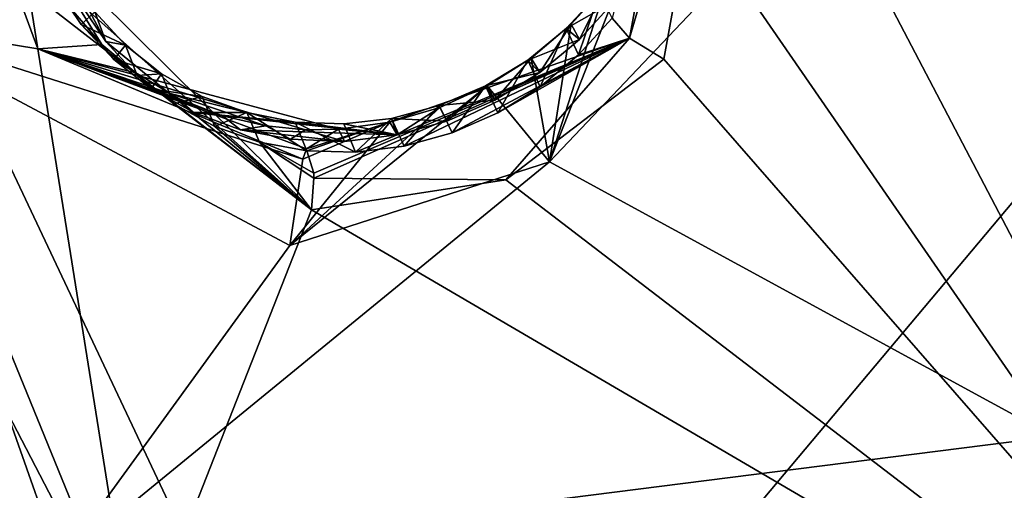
# Model space of a CAD drawing. Header units: millimetres. Extents: x -147 to 294, y -82 to 275.
# Tile 398 of 609: x 272 to 278, y 197 to 200. Entities that reach past the tile are written whole.
import ezdxf

# ---------------------------------------------------------------- set-up
doc = ezdxf.new("R2010")
doc.units = ezdxf.units.MM
doc.header["$LTSCALE"] = 67.506716
for name, color, linetype in [('1995', 7, 'CONTINUOUS'), ('2009', 7, 'CONTINUOUS'), ('2014', 7, 'CONTINUOUS'), ('2765', 7, 'CONTINUOUS'), ('2766', 7, 'CONTINUOUS'), ('2767', 7, 'CONTINUOUS'), ('2768', 7, 'CONTINUOUS'), ('2769', 7, 'CONTINUOUS'), ('2770', 7, 'CONTINUOUS'), ('2771', 7, 'CONTINUOUS'), ('2772', 7, 'CONTINUOUS'), ('2773', 7, 'CONTINUOUS'), ('754', 7, 'CONTINUOUS'), ('755', 7, 'CONTINUOUS'), ('871', 7, 'CONTINUOUS')]:
    doc.layers.add(name, color=color, linetype=linetype)

msp = doc.modelspace()

# ---------------------------------------------------------------- linework, layer by layer
at = {"layer": '1995', "linetype": 'CONTINUOUS'}
for points in [[(276.6501, 209.9932, -19.0014), (279.6313, 195.2094, -23.9621), (277.3143, 211.5931, -18.8244), (276.6501, 209.9932, -19.0014)], [(279.6313, 195.2094, -23.9621), (279.7405, 197.6106, -23.3075), (277.3143, 211.5931, -18.8244), (279.6313, 195.2094, -23.9621)], [(277.3143, 211.5931, -18.8244), (279.7405, 197.6106, -23.3075), (280.9186, 205.605, -21.5357), (277.3143, 211.5931, -18.8244)], [(279.6313, 195.2094, -23.9621), (276.6501, 209.9932, -19.0014), (276.0986, 201.9569, -20.9029), (279.6313, 195.2094, -23.9621)], [(268.042, 204.4514, -17.8491), (272.421, 196.0159, -21.4268), (268.5351, 205.5437, -17.7001), (268.042, 204.4514, -17.8491)], [(272.421, 196.0159, -21.4268), (271.761, 200.1498, -20.0653), (268.5351, 205.5437, -17.7001), (272.421, 196.0159, -21.4268)], [(265.2099, 196.6723, -19.222), (272.421, 196.0159, -21.4268), (268.042, 204.4514, -17.8491), (265.2099, 196.6723, -19.222)], [(275.6906, 199.7235, -21.3854), (279.6313, 195.2094, -23.9621), (276.0986, 201.9569, -20.9029), (275.6906, 199.7235, -21.3854)], [(271.761, 200.1498, -20.0653), (272.421, 196.0159, -21.4268), (273.5124, 198.7915, -20.9682), (271.761, 200.1498, -20.0653)], [(274.715, 198.9763, -21.2871), (279.6313, 195.2094, -23.9621), (275.6906, 199.7235, -21.3854), (274.715, 198.9763, -21.2871)], [(273.5124, 198.7915, -20.9682), (279.6313, 195.2094, -23.9621), (274.715, 198.9763, -21.2871), (273.5124, 198.7915, -20.9682)], [(272.421, 196.0159, -21.4268), (279.6313, 195.2094, -23.9621), (273.5124, 198.7915, -20.9682), (272.421, 196.0159, -21.4268)]]:
    msp.add_3dface(points, dxfattribs=at)
at = {"layer": '2009', "linetype": 'CONTINUOUS'}
msp.add_3dface([(265.7211, 197.194, -21.6743), (271.9564, 196.61, -23.607), (265.3131, 194.3725, -22.3825), (265.7211, 197.194, -21.6743)], dxfattribs=at)
at = {"layer": '2014', "linetype": 'CONTINUOUS'}
for points in [[(277.6074, 212.1589, -21.2669), (278.102, 197.3899, -25.3327), (276.1103, 200.2748, -23.8642), (277.6074, 212.1589, -21.2669)], [(278.102, 197.3899, -25.3327), (277.6074, 212.1589, -21.2669), (279.8609, 208.6799, -22.8868), (278.102, 197.3899, -25.3327)], [(276.1103, 200.2748, -23.8642), (278.102, 197.3899, -25.3327), (274.9853, 199.0874, -23.8362), (276.1103, 200.2748, -23.8642)], [(271.9564, 196.61, -23.607), (265.7211, 197.194, -21.6743), (270.7745, 199.9581, -22.3086), (271.9564, 196.61, -23.607)], [(273.3785, 198.571, -23.4799), (271.9564, 196.61, -23.607), (270.7745, 199.9581, -22.3086), (273.3785, 198.571, -23.4799)], [(278.102, 197.3899, -25.3327), (271.9564, 196.61, -23.607), (274.9853, 199.0874, -23.8362), (278.102, 197.3899, -25.3327)], [(274.9853, 199.0874, -23.8362), (271.9564, 196.61, -23.607), (273.3785, 198.571, -23.4799), (274.9853, 199.0874, -23.8362)], [(278.1934, 195.9108, -25.7908), (271.9564, 196.61, -23.607), (278.102, 197.3899, -25.3327), (278.1934, 195.9108, -25.7908)]]:
    msp.add_3dface(points, dxfattribs=at)
at = {"layer": '2765', "linetype": 'CONTINUOUS'}
for points in [[(276.1103, 200.2748, -23.8642), (274.9853, 199.0874, -23.8362), (275.5168, 200.4446, -22.7695), (276.1103, 200.2748, -23.8642)], [(275.5168, 200.4446, -22.7695), (274.9853, 199.0874, -23.8362), (275.3352, 200.1793, -22.7717), (275.5168, 200.4446, -22.7695)], [(275.3352, 200.1793, -22.7717), (274.9853, 199.0874, -23.8362), (275.118, 199.9391, -22.7521), (275.3352, 200.1793, -22.7717)], [(275.118, 199.9391, -22.7521), (274.9853, 199.0874, -23.8362), (274.8705, 199.7302, -22.711), (275.118, 199.9391, -22.7521)], [(274.8705, 199.7302, -22.711), (274.9853, 199.0874, -23.8362), (274.5986, 199.5577, -22.6495), (274.8705, 199.7302, -22.711)], [(274.9853, 199.0874, -23.8362), (273.3785, 198.571, -23.4799), (274.5986, 199.5577, -22.6495), (274.9853, 199.0874, -23.8362)], [(274.5986, 199.5577, -22.6495), (273.3785, 198.571, -23.4799), (274.3057, 199.4242, -22.5685), (274.5986, 199.5577, -22.6495)], [(274.3057, 199.4242, -22.5685), (273.3785, 198.571, -23.4799), (273.9965, 199.3336, -22.469), (274.3057, 199.4242, -22.5685)], [(273.9965, 199.3336, -22.469), (273.3785, 198.571, -23.4799), (273.4578, 199.1037, -23.1305), (273.9965, 199.3336, -22.469)], [(273.4819, 199.1677, -23.0392), (273.9965, 199.3336, -22.469), (273.4578, 199.1037, -23.1305), (273.4819, 199.1677, -23.0392)], [(273.679, 199.2892, -22.3533), (273.9965, 199.3336, -22.469), (273.4819, 199.1677, -23.0392), (273.679, 199.2892, -22.3533)]]:
    msp.add_3dface(points, dxfattribs=at)
at = {"layer": '2766', "linetype": 'CONTINUOUS'}
for points in [[(271.8186, 199.7864, -22.3497), (270.7745, 199.9581, -22.3086), (271.2164, 201.4181, -21.6626), (271.8186, 199.7864, -22.3497)], [(271.8186, 199.7864, -22.3497), (271.2164, 201.4181, -21.6626), (272.2148, 199.8137, -21.6136), (271.8186, 199.7864, -22.3497)], [(272.2148, 199.8137, -21.6136), (271.2164, 201.4181, -21.6626), (272.011, 200.0506, -21.4639), (272.2148, 199.8137, -21.6136)], [(273.3785, 198.571, -23.4799), (270.7745, 199.9581, -22.3086), (273.4578, 199.1037, -23.1305), (273.3785, 198.571, -23.4799)], [(273.4578, 199.1037, -23.1305), (270.7745, 199.9581, -22.3086), (271.8186, 199.7864, -22.3497), (273.4578, 199.1037, -23.1305)], [(272.4247, 199.6377, -21.7483), (271.8186, 199.7864, -22.3497), (272.2148, 199.8137, -21.6136), (272.4247, 199.6377, -21.7483)], [(273.679, 199.2892, -22.3533), (273.4819, 199.1677, -23.0392), (271.8186, 199.7864, -22.3497), (273.679, 199.2892, -22.3533)], [(273.679, 199.2892, -22.3533), (271.8186, 199.7864, -22.3497), (273.4745, 199.2862, -22.2714), (273.679, 199.2892, -22.3533)], [(273.4819, 199.1677, -23.0392), (273.4578, 199.1037, -23.1305), (271.8186, 199.7864, -22.3497), (273.4819, 199.1677, -23.0392)], [(273.4745, 199.2862, -22.2714), (271.8186, 199.7864, -22.3497), (273.2306, 199.3097, -22.1663), (273.4745, 199.2862, -22.2714)], [(273.2306, 199.3097, -22.1663), (271.8186, 199.7864, -22.3497), (272.9625, 199.3717, -22.0406), (273.2306, 199.3097, -22.1663)], [(272.9625, 199.3717, -22.0406), (271.8186, 199.7864, -22.3497), (272.6891, 199.4799, -21.8997), (272.9625, 199.3717, -22.0406)], [(272.6891, 199.4799, -21.8997), (271.8186, 199.7864, -22.3497), (272.4247, 199.6377, -21.7483), (272.6891, 199.4799, -21.8997)]]:
    msp.add_3dface(points, dxfattribs=at)
at = {"layer": '2767', "linetype": 'CONTINUOUS'}
for points in [[(272.0878, 199.9383, -21.2998), (272.011, 200.0506, -21.4639), (271.925, 200.1819, -21.1839), (272.0878, 199.9383, -21.2998)], [(272.2148, 199.8137, -21.6136), (272.011, 200.0506, -21.4639), (272.0878, 199.9383, -21.2998), (272.2148, 199.8137, -21.6136)], [(272.2886, 199.7217, -21.42), (272.2148, 199.8137, -21.6136), (272.0878, 199.9383, -21.2998), (272.2886, 199.7217, -21.42)], [(272.4247, 199.6377, -21.7483), (272.2148, 199.8137, -21.6136), (272.2886, 199.7217, -21.42), (272.4247, 199.6377, -21.7483)], [(272.5208, 199.5393, -21.5404), (272.4247, 199.6377, -21.7483), (272.2886, 199.7217, -21.42), (272.5208, 199.5393, -21.5404)], [(272.6891, 199.4799, -21.8997), (272.4247, 199.6377, -21.7483), (272.5208, 199.5393, -21.5404), (272.6891, 199.4799, -21.8997)], [(272.784, 199.3921, -21.6609), (272.6891, 199.4799, -21.8997), (272.5208, 199.5393, -21.5404), (272.784, 199.3921, -21.6609)], [(272.9625, 199.3717, -22.0406), (272.6891, 199.4799, -21.8997), (272.784, 199.3921, -21.6609), (272.9625, 199.3717, -22.0406)], [(273.0727, 199.2867, -21.7778), (272.9625, 199.3717, -22.0406), (272.784, 199.3921, -21.6609), (273.0727, 199.2867, -21.7778)], [(273.2306, 199.3097, -22.1663), (272.9625, 199.3717, -22.0406), (273.0727, 199.2867, -21.7778), (273.2306, 199.3097, -22.1663)], [(273.3829, 199.2278, -21.8888), (273.2306, 199.3097, -22.1663), (273.0727, 199.2867, -21.7778), (273.3829, 199.2278, -21.8888)], [(273.4745, 199.2862, -22.2714), (273.2306, 199.3097, -22.1663), (273.3829, 199.2278, -21.8888), (273.4745, 199.2862, -22.2714)], [(273.7168, 199.2139, -21.9951), (273.4745, 199.2862, -22.2714), (273.3829, 199.2278, -21.8888), (273.7168, 199.2139, -21.9951)], [(273.679, 199.2892, -22.3533), (273.4745, 199.2862, -22.2714), (273.7168, 199.2139, -21.9951), (273.679, 199.2892, -22.3533)]]:
    msp.add_3dface(points, dxfattribs=at)
at = {"layer": '2768', "linetype": 'CONTINUOUS'}
for points in [[(275.3352, 200.1793, -22.7717), (275.118, 199.9391, -22.7521), (275.1704, 199.8449, -22.2721), (275.3352, 200.1793, -22.7717)], [(275.3863, 200.0818, -22.2746), (275.3352, 200.1793, -22.7717), (275.1704, 199.8449, -22.2721), (275.3863, 200.0818, -22.2746)], [(275.118, 199.9391, -22.7521), (274.8705, 199.7302, -22.711), (274.9241, 199.6403, -22.2514), (275.118, 199.9391, -22.7521)], [(275.1704, 199.8449, -22.2721), (275.118, 199.9391, -22.7521), (274.9241, 199.6403, -22.2514), (275.1704, 199.8449, -22.2721)], [(274.8705, 199.7302, -22.711), (274.5986, 199.5577, -22.6495), (274.6469, 199.4688, -22.2123), (274.8705, 199.7302, -22.711)], [(274.9241, 199.6403, -22.2514), (274.8705, 199.7302, -22.711), (274.6469, 199.4688, -22.2123), (274.9241, 199.6403, -22.2514)], [(274.5986, 199.5577, -22.6495), (274.3057, 199.4242, -22.5685), (274.3503, 199.3386, -22.1562), (274.5986, 199.5577, -22.6495)], [(274.6469, 199.4688, -22.2123), (274.5986, 199.5577, -22.6495), (274.3503, 199.3386, -22.1562), (274.6469, 199.4688, -22.2123)], [(274.3057, 199.4242, -22.5685), (273.9965, 199.3336, -22.469), (274.0412, 199.2546, -22.0838), (274.3057, 199.4242, -22.5685)], [(274.3503, 199.3386, -22.1562), (274.3057, 199.4242, -22.5685), (274.0412, 199.2546, -22.0838), (274.3503, 199.3386, -22.1562)], [(273.9965, 199.3336, -22.469), (273.679, 199.2892, -22.3533), (274.0412, 199.2546, -22.0838), (273.9965, 199.3336, -22.469)], [(273.679, 199.2892, -22.3533), (273.7168, 199.2139, -21.9951), (274.0412, 199.2546, -22.0838), (273.679, 199.2892, -22.3533)]]:
    msp.add_3dface(points, dxfattribs=at)
at = {"layer": '2769', "linetype": 'CONTINUOUS'}
for points in [[(272.0878, 199.9383, -21.2998), (271.925, 200.1819, -21.1839), (272.1716, 200.0155, -21.3035), (272.0878, 199.9383, -21.2998)], [(275.2931, 200.1344, -22.2305), (275.3863, 200.0818, -22.2746), (275.0876, 199.9117, -22.2274), (275.2931, 200.1344, -22.2305)], [(275.3863, 200.0818, -22.2746), (275.1704, 199.8449, -22.2721), (275.0876, 199.9117, -22.2274), (275.3863, 200.0818, -22.2746)], [(272.3611, 199.8093, -21.4174), (272.0878, 199.9383, -21.2998), (272.1716, 200.0155, -21.3035), (272.3611, 199.8093, -21.4174)], [(272.2886, 199.7217, -21.42), (272.0878, 199.9383, -21.2998), (272.3611, 199.8093, -21.4174), (272.2886, 199.7217, -21.42)], [(275.0876, 199.9117, -22.2274), (275.1704, 199.8449, -22.2721), (274.8503, 199.7168, -22.207), (275.0876, 199.9117, -22.2274)], [(275.1704, 199.8449, -22.2721), (274.9241, 199.6403, -22.2514), (274.8503, 199.7168, -22.207), (275.1704, 199.8449, -22.2721)], [(272.5848, 199.6323, -21.5338), (272.2886, 199.7217, -21.42), (272.3611, 199.8093, -21.4174), (272.5848, 199.6323, -21.5338)], [(272.5208, 199.5393, -21.5404), (272.2886, 199.7217, -21.42), (272.5848, 199.6323, -21.5338), (272.5208, 199.5393, -21.5404)], [(274.8503, 199.7168, -22.207), (274.9241, 199.6403, -22.2514), (274.5891, 199.5578, -22.1695), (274.8503, 199.7168, -22.207)], [(272.8362, 199.4918, -21.6489), (272.5208, 199.5393, -21.5404), (272.5848, 199.6323, -21.5338), (272.8362, 199.4918, -21.6489)], [(274.9241, 199.6403, -22.2514), (274.6469, 199.4688, -22.2123), (274.5891, 199.5578, -22.1695), (274.9241, 199.6403, -22.2514)], [(272.784, 199.3921, -21.6609), (272.5208, 199.5393, -21.5404), (273.1113, 199.3926, -21.76), (272.784, 199.3921, -21.6609)], [(273.1113, 199.3926, -21.76), (272.5208, 199.5393, -21.5404), (272.8362, 199.4918, -21.6489), (273.1113, 199.3926, -21.76)], [(274.5891, 199.5578, -22.1695), (274.6469, 199.4688, -22.2123), (274.3026, 199.4358, -22.1142), (274.5891, 199.5578, -22.1695)], [(274.6469, 199.4688, -22.2123), (274.3503, 199.3386, -22.1562), (274.3026, 199.4358, -22.1142), (274.6469, 199.4688, -22.2123)], [(274.3026, 199.4358, -22.1142), (274.3503, 199.3386, -22.1562), (274.007, 199.3562, -22.0448), (274.3026, 199.4358, -22.1142)], [(273.4121, 199.3329, -21.8684), (272.784, 199.3921, -21.6609), (273.1113, 199.3926, -21.76), (273.4121, 199.3329, -21.8684)], [(273.0727, 199.2867, -21.7778), (272.784, 199.3921, -21.6609), (274.0412, 199.2546, -22.0838), (273.0727, 199.2867, -21.7778)], [(274.0412, 199.2546, -22.0838), (272.784, 199.3921, -21.6609), (273.4121, 199.3329, -21.8684), (274.0412, 199.2546, -22.0838)], [(274.007, 199.3562, -22.0448), (274.0412, 199.2546, -22.0838), (273.7115, 199.3227, -21.9631), (274.007, 199.3562, -22.0448)], [(274.3503, 199.3386, -22.1562), (274.0412, 199.2546, -22.0838), (274.007, 199.3562, -22.0448), (274.3503, 199.3386, -22.1562)], [(273.7168, 199.2139, -21.9951), (273.3829, 199.2278, -21.8888), (273.0727, 199.2867, -21.7778), (273.7168, 199.2139, -21.9951)], [(273.7168, 199.2139, -21.9951), (273.0727, 199.2867, -21.7778), (274.0412, 199.2546, -22.0838), (273.7168, 199.2139, -21.9951)], [(273.7115, 199.3227, -21.9631), (274.0412, 199.2546, -22.0838), (273.4121, 199.3329, -21.8684), (273.7115, 199.3227, -21.9631)]]:
    msp.add_3dface(points, dxfattribs=at)
at = {"layer": '2770', "linetype": 'CONTINUOUS'}
for points in [[(275.2931, 200.1344, -22.2305), (275.0876, 199.9117, -22.2274), (275.1638, 199.7493, -21.5818), (275.2931, 200.1344, -22.2305)], [(275.3717, 199.9763, -21.5897), (275.2931, 200.1344, -22.2305), (275.1638, 199.7493, -21.5818), (275.3717, 199.9763, -21.5897)], [(275.0876, 199.9117, -22.2274), (274.8503, 199.7168, -22.207), (274.9271, 199.5528, -21.5557), (275.0876, 199.9117, -22.2274)], [(275.1638, 199.7493, -21.5818), (275.0876, 199.9117, -22.2274), (274.9271, 199.5528, -21.5557), (275.1638, 199.7493, -21.5818)], [(274.8503, 199.7168, -22.207), (274.5891, 199.5578, -22.1695), (274.6647, 199.3905, -21.5116), (274.8503, 199.7168, -22.207)], [(274.9271, 199.5528, -21.5557), (274.8503, 199.7168, -22.207), (274.6647, 199.3905, -21.5116), (274.9271, 199.5528, -21.5557)], [(274.5891, 199.5578, -22.1695), (274.3026, 199.4358, -22.1142), (274.3815, 199.2664, -21.45), (274.5891, 199.5578, -22.1695)], [(274.6647, 199.3905, -21.5116), (274.5891, 199.5578, -22.1695), (274.3815, 199.2664, -21.45), (274.6647, 199.3905, -21.5116)], [(274.3026, 199.4358, -22.1142), (274.007, 199.3562, -22.0448), (274.0854, 199.1847, -21.3726), (274.3026, 199.4358, -22.1142)], [(274.3815, 199.2664, -21.45), (274.3026, 199.4358, -22.1142), (274.0854, 199.1847, -21.3726), (274.3815, 199.2664, -21.45)], [(274.007, 199.3562, -22.0448), (273.7115, 199.3227, -21.9631), (273.7837, 199.1477, -21.2812), (274.007, 199.3562, -22.0448)], [(274.0854, 199.1847, -21.3726), (274.007, 199.3562, -22.0448), (273.7837, 199.1477, -21.2812), (274.0854, 199.1847, -21.3726)], [(273.7115, 199.3227, -21.9631), (273.4121, 199.3329, -21.8684), (273.7837, 199.1477, -21.2812), (273.7115, 199.3227, -21.9631)], [(273.7837, 199.1477, -21.2812), (273.4121, 199.3329, -21.8684), (273.4829, 199.1561, -21.1775), (273.7837, 199.1477, -21.2812)]]:
    msp.add_3dface(points, dxfattribs=at)
at = {"layer": '2771', "linetype": 'CONTINUOUS'}
for points in [[(275.6906, 199.7235, -21.3854), (276.0986, 201.9569, -20.9029), (275.4783, 199.8526, -21.3925), (275.6906, 199.7235, -21.3854)], [(275.4783, 199.8526, -21.3925), (276.0986, 201.9569, -20.9029), (275.8587, 201.9111, -20.9498), (275.4783, 199.8526, -21.3925)], [(275.3717, 199.9763, -21.5897), (275.4783, 199.8526, -21.3925), (275.8587, 201.9111, -20.9498), (275.3717, 199.9763, -21.5897)], [(275.3717, 199.9763, -21.5897), (275.1638, 199.7493, -21.5818), (275.4783, 199.8526, -21.3925), (275.3717, 199.9763, -21.5897)], [(273.7837, 199.1477, -21.2812), (273.4829, 199.1561, -21.1775), (275.4783, 199.8526, -21.3925), (273.7837, 199.1477, -21.2812)], [(275.4783, 199.8526, -21.3925), (273.4829, 199.1561, -21.1775), (273.5258, 199.0178, -21.0039), (275.4783, 199.8526, -21.3925)], [(273.5276, 198.9878, -20.9885), (275.4783, 199.8526, -21.3925), (273.5258, 199.0178, -21.0039), (273.5276, 198.9878, -20.9885)], [(273.5276, 198.9878, -20.9885), (274.715, 198.9763, -21.2871), (275.4783, 199.8526, -21.3925), (273.5276, 198.9878, -20.9885)], [(274.0854, 199.1847, -21.3726), (273.7837, 199.1477, -21.2812), (275.4783, 199.8526, -21.3925), (274.0854, 199.1847, -21.3726)], [(274.3815, 199.2664, -21.45), (274.0854, 199.1847, -21.3726), (275.4783, 199.8526, -21.3925), (274.3815, 199.2664, -21.45)], [(274.6647, 199.3905, -21.5116), (274.3815, 199.2664, -21.45), (275.4783, 199.8526, -21.3925), (274.6647, 199.3905, -21.5116)], [(274.9271, 199.5528, -21.5557), (274.6647, 199.3905, -21.5116), (275.4783, 199.8526, -21.3925), (274.9271, 199.5528, -21.5557)], [(274.715, 198.9763, -21.2871), (275.6906, 199.7235, -21.3854), (275.4783, 199.8526, -21.3925), (274.715, 198.9763, -21.2871)], [(275.1638, 199.7493, -21.5818), (274.9271, 199.5528, -21.5557), (275.4783, 199.8526, -21.3925), (275.1638, 199.7493, -21.5818)], [(273.5124, 198.7915, -20.9682), (274.715, 198.9763, -21.2871), (273.5276, 198.9878, -20.9885), (273.5124, 198.7915, -20.9682)]]:
    msp.add_3dface(points, dxfattribs=at)
at = {"layer": '2772', "linetype": 'CONTINUOUS'}
for points in [[(271.761, 200.1498, -20.0653), (273.5124, 198.7915, -20.9682), (271.9641, 200.3274, -20.3448), (271.761, 200.1498, -20.0653)], [(271.9641, 200.3274, -20.3448), (273.5124, 198.7915, -20.9682), (272.0822, 200.0679, -20.4562), (271.9641, 200.3274, -20.3448)], [(272.0822, 200.0679, -20.4562), (273.5124, 198.7915, -20.9682), (272.2391, 199.8318, -20.5741), (272.0822, 200.0679, -20.4562)], [(272.2391, 199.8318, -20.5741), (273.5124, 198.7915, -20.9682), (272.4333, 199.6229, -20.6968), (272.2391, 199.8318, -20.5741)], [(272.4333, 199.6229, -20.6968), (273.5124, 198.7915, -20.9682), (272.6604, 199.4463, -20.8216), (272.4333, 199.6229, -20.6968)], [(272.6604, 199.4463, -20.8216), (273.5124, 198.7915, -20.9682), (272.9148, 199.3072, -20.9451), (272.6604, 199.4463, -20.8216)], [(272.9148, 199.3072, -20.9451), (273.5124, 198.7915, -20.9682), (273.1909, 199.2098, -21.0645), (272.9148, 199.3072, -20.9451)], [(273.5124, 198.7915, -20.9682), (273.5276, 198.9878, -20.9885), (273.1909, 199.2098, -21.0645), (273.5124, 198.7915, -20.9682)], [(273.5258, 199.0178, -21.0039), (273.4829, 199.1561, -21.1775), (273.1909, 199.2098, -21.0645), (273.5258, 199.0178, -21.0039)], [(273.5276, 198.9878, -20.9885), (273.5258, 199.0178, -21.0039), (273.1909, 199.2098, -21.0645), (273.5276, 198.9878, -20.9885)]]:
    msp.add_3dface(points, dxfattribs=at)
at = {"layer": '2773', "linetype": 'CONTINUOUS'}
for points in [[(272.1716, 200.0155, -21.3035), (272.0162, 200.2498, -21.1923), (272.2391, 199.8318, -20.5741), (272.1716, 200.0155, -21.3035)], [(272.0162, 200.2498, -21.1923), (272.0822, 200.0679, -20.4562), (272.2391, 199.8318, -20.5741), (272.0162, 200.2498, -21.1923)], [(272.3611, 199.8093, -21.4174), (272.1716, 200.0155, -21.3035), (272.2391, 199.8318, -20.5741), (272.3611, 199.8093, -21.4174)], [(272.3611, 199.8093, -21.4174), (272.2391, 199.8318, -20.5741), (272.4333, 199.6229, -20.6968), (272.3611, 199.8093, -21.4174)], [(272.5848, 199.6323, -21.5338), (272.3611, 199.8093, -21.4174), (272.4333, 199.6229, -20.6968), (272.5848, 199.6323, -21.5338)], [(272.5848, 199.6323, -21.5338), (272.4333, 199.6229, -20.6968), (272.6604, 199.4463, -20.8216), (272.5848, 199.6323, -21.5338)], [(272.8362, 199.4918, -21.6489), (272.5848, 199.6323, -21.5338), (272.6604, 199.4463, -20.8216), (272.8362, 199.4918, -21.6489)], [(272.8362, 199.4918, -21.6489), (272.6604, 199.4463, -20.8216), (272.9148, 199.3072, -20.9451), (272.8362, 199.4918, -21.6489)], [(273.1113, 199.3926, -21.76), (272.8362, 199.4918, -21.6489), (272.9148, 199.3072, -20.9451), (273.1113, 199.3926, -21.76)], [(273.1113, 199.3926, -21.76), (272.9148, 199.3072, -20.9451), (273.1909, 199.2098, -21.0645), (273.1113, 199.3926, -21.76)], [(273.4121, 199.3329, -21.8684), (273.1113, 199.3926, -21.76), (273.4829, 199.1561, -21.1775), (273.4121, 199.3329, -21.8684)], [(273.4829, 199.1561, -21.1775), (273.1113, 199.3926, -21.76), (273.1909, 199.2098, -21.0645), (273.4829, 199.1561, -21.1775)]]:
    msp.add_3dface(points, dxfattribs=at)
at = {"layer": '754', "linetype": 'CONTINUOUS'}
msp.add_3dface([(273.9445, 194.1902, -47.4045), (268.656, 183.2375, -49.424), (259.9495, 198.0206, -47.2371), (273.9445, 194.1902, -47.4045)], dxfattribs=at)
at = {"layer": '755', "linetype": 'CONTINUOUS'}
for points in [[(262.8979, 217.597, -42.8457), (273.9445, 194.1902, -47.4045), (259.9495, 198.0206, -47.2371), (262.8979, 217.597, -42.8457)], [(262.8979, 217.597, -42.8457), (292.6028, 216.4034, -40.8964), (273.9445, 194.1902, -47.4045), (262.8979, 217.597, -42.8457)], [(292.6028, 216.4034, -40.8964), (291.3362, 202.4252, -44.0868), (273.9445, 194.1902, -47.4045), (292.6028, 216.4034, -40.8964)], [(291.3362, 202.4252, -44.0868), (288.2447, 188.6572, -47.0303), (273.9445, 194.1902, -47.4045), (291.3362, 202.4252, -44.0868)]]:
    msp.add_3dface(points, dxfattribs=at)
at = {"layer": '871', "linetype": 'CONTINUOUS'}
for points in [[(281.5377, 186.5889, -45.2286), (290.0825, 208.2019, -40.991), (258.0476, 203.3559, -44.2348), (281.5377, 186.5889, -45.2286)], [(261.953, 188.6075, -46.2899), (281.5377, 186.5889, -45.2286), (258.0476, 203.3559, -44.2348), (261.953, 188.6075, -46.2899)]]:
    msp.add_3dface(points, dxfattribs=at)

doc.saveas('drawing.dxf')
